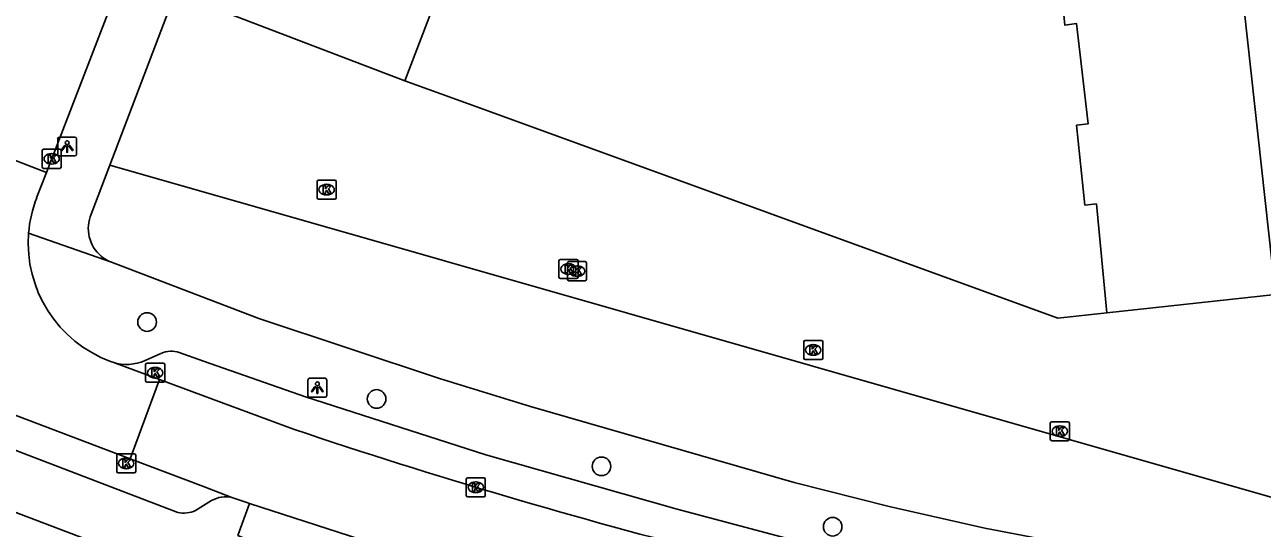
# Model space of a CAD drawing. Extents: x 160026 to 161302, y 384757 to 385701.
# Drawn here: x 160990.6 to 161055.6, y 385081.8 to 385108.2 of the extents above; entities that cross this region are included whole.
import ezdxf

# ---------------------------------------------------------------- set-up
doc = ezdxf.new("R2010")
doc.units = 0
for name, color, linetype in [('IMGEO_Boom', 7, 'Continuous'), ('IMGEO_Kolk', 7, 'Continuous'), ('IMGEO_Lichtpunt', 7, 'Continuous'), ('IMGEO_Pand', 7, 'Continuous'), ('IMGEO_Rijbaan_lokaal_open', 7, 'Continuous'), ('IMGEO_Voetpad_open', 7, 'Continuous')]:
    doc.layers.add(name, color=color, linetype=linetype)

msp = doc.modelspace()

# ---------------------------------------------------------------- linework, layer by layer
at = {"layer": 'IMGEO_Boom'}
for centre in [(160997.046, 385092.609), (161009.094, 385088.57), (161020.9, 385085.03), (161033.036, 385081.858)]:
    msp.add_circle(centre, 0.489, dxfattribs=at)
at = {"layer": 'IMGEO_Kolk'}
for p, q in [((160991.535, 385100.755), (160991.535, 385101.607)), ((160991.61, 385101.681), (160992.462, 385101.681)), ((160992.023, 385101.461), (160992.048, 385101.461)), ((160992.536, 385101.607), (160992.536, 385100.755)), ((160992.462, 385100.681), (160991.61, 385100.681)), ((160992.046, 385100.901), (160992.021, 385100.901)), ((161005.969, 385099.136), (161005.969, 385099.988)), ((161006.044, 385100.062), (161006.896, 385100.062)), ((161006.97, 385099.988), (161006.97, 385099.136)), ((161006.48, 385099.282), (161006.455, 385099.282)), ((161006.457, 385099.842), (161006.482, 385099.842)), ((161006.896, 385099.062), (161006.044, 385099.062)), ((161018.668, 385094.967), (161018.668, 385095.819)), ((161018.743, 385095.893), (161019.595, 385095.893)), ((161019.117, 385094.856), (161019.117, 385095.708)), ((161019.156, 385095.673), (161019.181, 385095.673)), ((161019.192, 385095.782), (161020.044, 385095.782)), ((161019.605, 385095.562), (161019.63, 385095.562)), ((161019.669, 385095.819), (161019.669, 385094.967)), ((161020.118, 385095.708), (161020.118, 385094.856)), ((161019.595, 385094.893), (161018.743, 385094.893)), ((161019.179, 385095.113), (161019.154, 385095.113)), ((161020.044, 385094.782), (161019.192, 385094.782)), ((161019.628, 385095.002), (161019.603, 385095.002)), ((161031.515, 385090.715), (161031.515, 385091.567)), ((161031.59, 385091.641), (161032.442, 385091.641)), ((161032.516, 385091.567), (161032.516, 385090.715)), ((161032.026, 385090.861), (161032.001, 385090.861)), ((161032.003, 385091.421), (161032.028, 385091.421)), ((160996.968, 385089.522), (160996.968, 385090.374)), ((160997.043, 385090.448), (160997.895, 385090.448)), ((160997.456, 385090.228), (160997.481, 385090.228)), ((160997.969, 385090.374), (160997.969, 385089.522)), ((161032.442, 385090.641), (161031.59, 385090.641)), ((160997.479, 385089.668), (160997.454, 385089.668)), ((160997.895, 385089.448), (160997.043, 385089.448)), ((161044.462, 385086.45), (161044.462, 385087.302)), ((161044.537, 385087.376), (161045.389, 385087.376)), ((161044.95, 385087.156), (161044.975, 385087.156)), ((161045.463, 385087.302), (161045.463, 385086.45)), ((161045.389, 385086.376), (161044.537, 385086.376)), ((161044.973, 385086.596), (161044.948, 385086.596)), ((160995.523, 385085.688), (160996.375, 385085.688)), ((160995.448, 385084.762), (160995.448, 385085.614)), ((160995.936, 385085.468), (160995.961, 385085.468)), ((160996.449, 385085.614), (160996.449, 385084.762)), ((160996.375, 385084.688), (160995.523, 385084.688)), ((160995.959, 385084.908), (160995.934, 385084.908)), ((161013.8, 385083.505), (161013.8, 385084.357)), ((161013.875, 385084.431), (161014.727, 385084.431)), ((161014.801, 385084.357), (161014.801, 385083.505)), ((161014.288, 385084.211), (161014.313, 385084.211)), ((161014.727, 385083.431), (161013.875, 385083.431)), ((161014.311, 385083.651), (161014.286, 385083.651))]:
    msp.add_line(p, q, dxfattribs=at)
for points in [[(160991.535, 385100.755), (160991.535, 385101.607)], [(160991.61, 385101.681), (160992.462, 385101.681)], [(160991.856, 385101.381), (160991.979, 385101.381), (160991.979, 385101.23), (160992.109, 385101.381), (160992.273, 385101.381), (160992.127, 385101.23), (160992.28, 385100.981), (160992.128, 385100.981), (160992.043, 385101.145), (160991.979, 385101.078), (160991.979, 385100.981), (160991.856, 385100.981), (160991.856, 385101.381)], [(160992.536, 385101.607), (160992.536, 385100.755)], [(160992.462, 385100.681), (160991.61, 385100.681)], [(161005.969, 385099.136), (161005.969, 385099.988)], [(161006.044, 385100.062), (161006.896, 385100.062)], [(161006.97, 385099.988), (161006.97, 385099.136)], [(161006.29, 385099.762), (161006.413, 385099.762), (161006.413, 385099.611), (161006.543, 385099.762), (161006.707, 385099.762), (161006.561, 385099.611), (161006.714, 385099.362), (161006.562, 385099.362), (161006.477, 385099.526), (161006.413, 385099.459), (161006.413, 385099.362), (161006.29, 385099.362), (161006.29, 385099.762)], [(161006.896, 385099.062), (161006.044, 385099.062)], [(161018.668, 385094.967), (161018.668, 385095.819)], [(161018.743, 385095.893), (161019.595, 385095.893)], [(161018.989, 385095.593), (161019.112, 385095.593), (161019.112, 385095.442), (161019.242, 385095.593), (161019.406, 385095.593), (161019.26, 385095.442), (161019.413, 385095.193), (161019.261, 385095.193), (161019.176, 385095.357), (161019.112, 385095.29), (161019.112, 385095.193), (161018.989, 385095.193), (161018.989, 385095.593)], [(161019.117, 385094.856), (161019.117, 385095.708)], [(161019.192, 385095.782), (161020.044, 385095.782)], [(161019.438, 385095.482), (161019.561, 385095.482), (161019.561, 385095.331), (161019.691, 385095.482), (161019.855, 385095.482), (161019.709, 385095.331), (161019.862, 385095.082), (161019.71, 385095.082), (161019.625, 385095.246), (161019.561, 385095.179), (161019.561, 385095.082), (161019.438, 385095.082), (161019.438, 385095.482)], [(161019.669, 385095.819), (161019.669, 385094.967)], [(161020.118, 385095.708), (161020.118, 385094.856)], [(161019.595, 385094.893), (161018.743, 385094.893)], [(161020.044, 385094.782), (161019.192, 385094.782)], [(161031.515, 385090.715), (161031.515, 385091.567)], [(161031.59, 385091.641), (161032.442, 385091.641)], [(161032.516, 385091.567), (161032.516, 385090.715)], [(161031.836, 385091.341), (161031.959, 385091.341), (161031.959, 385091.19), (161032.089, 385091.341), (161032.253, 385091.341), (161032.107, 385091.19), (161032.26, 385090.941), (161032.108, 385090.941), (161032.023, 385091.105), (161031.959, 385091.038), (161031.959, 385090.941), (161031.836, 385090.941), (161031.836, 385091.341)], [(160996.968, 385089.522), (160996.968, 385090.374)], [(160997.043, 385090.448), (160997.895, 385090.448)], [(160997.969, 385090.374), (160997.969, 385089.522)], [(161032.442, 385090.641), (161031.59, 385090.641)], [(160997.289, 385090.148), (160997.412, 385090.148), (160997.412, 385089.997), (160997.542, 385090.148), (160997.706, 385090.148), (160997.56, 385089.997), (160997.713, 385089.748), (160997.561, 385089.748), (160997.476, 385089.912), (160997.412, 385089.845), (160997.412, 385089.748), (160997.289, 385089.748), (160997.289, 385090.148)], [(160997.895, 385089.448), (160997.043, 385089.448)], [(161044.462, 385086.45), (161044.462, 385087.302)], [(161044.537, 385087.376), (161045.389, 385087.376)], [(161044.783, 385087.076), (161044.906, 385087.076), (161044.906, 385086.925), (161045.036, 385087.076), (161045.2, 385087.076), (161045.054, 385086.925), (161045.207, 385086.676), (161045.055, 385086.676), (161044.97, 385086.84), (161044.906, 385086.773), (161044.906, 385086.676), (161044.783, 385086.676), (161044.783, 385087.076)], [(161045.463, 385087.302), (161045.463, 385086.45)], [(161045.389, 385086.376), (161044.537, 385086.376)], [(160995.523, 385085.688), (160996.375, 385085.688)], [(160995.448, 385084.762), (160995.448, 385085.614)], [(160995.769, 385085.388), (160995.892, 385085.388), (160995.892, 385085.237), (160996.022, 385085.388), (160996.186, 385085.388), (160996.04, 385085.237), (160996.193, 385084.988), (160996.041, 385084.988), (160995.956, 385085.152), (160995.892, 385085.085), (160995.892, 385084.988), (160995.769, 385084.988), (160995.769, 385085.388)], [(160996.449, 385085.614), (160996.449, 385084.762)], [(160996.375, 385084.688), (160995.523, 385084.688)], [(161013.8, 385083.505), (161013.8, 385084.357)], [(161013.875, 385084.431), (161014.727, 385084.431)], [(161014.801, 385084.357), (161014.801, 385083.505)], [(161014.121, 385084.131), (161014.244, 385084.131), (161014.244, 385083.98), (161014.374, 385084.131), (161014.538, 385084.131), (161014.392, 385083.98), (161014.545, 385083.731), (161014.393, 385083.731), (161014.308, 385083.895), (161014.244, 385083.828), (161014.244, 385083.731), (161014.121, 385083.731), (161014.121, 385084.131)], [(161014.727, 385083.431), (161013.875, 385083.431)]]:
    msp.add_lwpolyline(points, dxfattribs=at)
for centre, start, end in [((160991.612, 385101.605), 91.55205, 178.44795), ((160991.612, 385101.605), 91.55205, 178.44795), ((160992.46, 385101.605), 1.55205, 88.44795), ((160992.46, 385101.605), 1.55205, 88.44795), ((160991.612, 385100.757), 181.55205, 268.44795), ((160991.612, 385100.757), 181.55205, 268.44795), ((160992.46, 385100.757), 271.55205, 358.44795), ((160992.46, 385100.757), 271.55205, 358.44795), ((161006.046, 385099.986), 91.55205, 178.44795), ((161006.046, 385099.986), 91.55205, 178.44795), ((161006.894, 385099.986), 1.55205, 88.44795), ((161006.894, 385099.986), 1.55205, 88.44795), ((161006.046, 385099.138), 181.55205, 268.44795), ((161006.046, 385099.138), 181.55205, 268.44795), ((161006.894, 385099.138), 271.55205, 358.44795), ((161006.894, 385099.138), 271.55205, 358.44795), ((161018.745, 385095.817), 91.55205, 178.44795), ((161018.745, 385095.817), 91.55205, 178.44795), ((161019.194, 385095.706), 91.55205, 178.44795), ((161019.194, 385095.706), 91.55205, 178.44795), ((161019.593, 385095.817), 1.55205, 88.44795), ((161019.593, 385095.817), 1.55205, 88.44795), ((161020.042, 385095.706), 1.55205, 88.44795), ((161020.042, 385095.706), 1.55205, 88.44795), ((161018.745, 385094.969), 181.55205, 268.44795), ((161018.745, 385094.969), 181.55205, 268.44795), ((161019.194, 385094.858), 181.55205, 268.44795), ((161019.194, 385094.858), 181.55205, 268.44795), ((161019.593, 385094.969), 271.55205, 358.44795), ((161019.593, 385094.969), 271.55205, 358.44795), ((161020.042, 385094.858), 271.55205, 358.44795), ((161020.042, 385094.858), 271.55205, 358.44795), ((161031.592, 385091.565), 91.55205, 178.44795), ((161031.592, 385091.565), 91.55205, 178.44795), ((161032.44, 385091.565), 1.55205, 88.44795), ((161032.44, 385091.565), 1.55205, 88.44795), ((160997.045, 385090.372), 91.55205, 178.44795), ((160997.045, 385090.372), 91.55205, 178.44795), ((160997.893, 385090.372), 1.55205, 88.44795), ((160997.893, 385090.372), 1.55205, 88.44795), ((161031.592, 385090.717), 181.55205, 268.44795), ((161031.592, 385090.717), 181.55205, 268.44795), ((161032.44, 385090.717), 271.55205, 358.44795), ((161032.44, 385090.717), 271.55205, 358.44795), ((160997.045, 385089.524), 181.55205, 268.44795), ((160997.045, 385089.524), 181.55205, 268.44795), ((160997.893, 385089.524), 271.55205, 358.44795), ((160997.893, 385089.524), 271.55205, 358.44795), ((161044.539, 385087.3), 91.55205, 178.44795), ((161044.539, 385087.3), 91.55205, 178.44795), ((161045.387, 385087.3), 1.55205, 88.44795), ((161045.387, 385087.3), 1.55205, 88.44795), ((161044.539, 385086.452), 181.55205, 268.44795), ((161044.539, 385086.452), 181.55205, 268.44795), ((161045.387, 385086.452), 271.55205, 358.44795), ((161045.387, 385086.452), 271.55205, 358.44795), ((160995.525, 385085.612), 91.55205, 178.44795), ((160995.525, 385085.612), 91.55205, 178.44795), ((160996.373, 385085.612), 1.55205, 88.44795), ((160996.373, 385085.612), 1.55205, 88.44795), ((160995.525, 385084.764), 181.55205, 268.44795), ((160995.525, 385084.764), 181.55205, 268.44795), ((160996.373, 385084.764), 271.55205, 358.44795), ((160996.373, 385084.764), 271.55205, 358.44795), ((161013.877, 385084.355), 91.55205, 178.44795), ((161013.877, 385084.355), 91.55205, 178.44795), ((161014.725, 385084.355), 1.55205, 88.44795), ((161014.725, 385084.355), 1.55205, 88.44795), ((161013.877, 385083.507), 181.55205, 268.44795), ((161013.877, 385083.507), 181.55205, 268.44795), ((161014.725, 385083.507), 271.55205, 358.44795), ((161014.725, 385083.507), 271.55205, 358.44795)]:
    msp.add_arc(centre, 0.0765, start, end, dxfattribs=at)
for centre, major_axis, ratio, start_param, end_param in [((160992.022, 385101.181), (-0.387, 0.002), 0.722429, 4.712389, 7.853982), ((160992.047, 385101.181), (-0.39, 0.002), 0.717154, 1.570796, 4.712389), ((161006.456, 385099.562), (-0.387, 0.002), 0.722429, 4.712389, 7.853982), ((161006.481, 385099.562), (-0.39, 0.002), 0.717154, 1.570796, 4.712389), ((161019.155, 385095.393), (-0.387, 0.002), 0.722429, 4.712389, 7.853982), ((161019.18, 385095.393), (-0.39, 0.002), 0.717154, 1.570796, 4.712389), ((161019.604, 385095.282), (-0.387, 0.002), 0.722429, 4.712389, 7.853982), ((161019.629, 385095.282), (-0.39, 0.002), 0.717154, 1.570796, 4.712389), ((161032.002, 385091.141), (-0.387, 0.002), 0.722429, 4.712389, 7.853982), ((161032.027, 385091.141), (-0.39, 0.002), 0.717154, 1.570796, 4.712389), ((160997.455, 385089.948), (-0.387, 0.002), 0.722429, 4.712389, 7.853982), ((160997.48, 385089.948), (-0.39, 0.002), 0.717154, 1.570796, 4.712389), ((161044.949, 385086.876), (-0.387, 0.002), 0.722429, 4.712389, 7.853982), ((161044.974, 385086.876), (-0.39, 0.002), 0.717154, 1.570796, 4.712389), ((160995.935, 385085.188), (-0.387, 0.002), 0.722429, 4.712389, 7.853982), ((160995.96, 385085.188), (-0.39, 0.002), 0.717154, 1.570796, 4.712389), ((161014.287, 385083.931), (-0.387, 0.002), 0.722429, 4.712389, 7.853982), ((161014.312, 385083.931), (-0.39, 0.002), 0.717154, 1.570796, 4.712389)]:
    msp.add_ellipse(centre, major_axis=major_axis, ratio=ratio, start_param=start_param, end_param=end_param, dxfattribs=at)
at = {"layer": 'IMGEO_Lichtpunt'}
for p, q in [((160992.351, 385102.232), (160992.351, 385101.425)), ((160992.351, 385102.232), (160992.351, 385101.425)), ((160993.253, 385102.327), (160992.445, 385102.327)), ((160993.253, 385102.327), (160992.445, 385102.327)), ((160993.347, 385101.425), (160993.347, 385102.232)), ((160993.347, 385101.425), (160993.347, 385102.232)), ((160992.445, 385101.331), (160993.253, 385101.331)), ((160992.445, 385101.331), (160993.253, 385101.331)), ((161005.484, 385089.563), (161005.484, 385088.756)), ((161005.484, 385089.563), (161005.484, 385088.756)), ((161006.386, 385089.658), (161005.578, 385089.658)), ((161006.386, 385089.658), (161005.578, 385089.658)), ((161006.48, 385088.756), (161006.48, 385089.563)), ((161006.48, 385088.756), (161006.48, 385089.563)), ((161005.578, 385088.662), (161006.386, 385088.662)), ((161005.578, 385088.662), (161006.386, 385088.662))]:
    msp.add_line(p, q, dxfattribs=at)
for points in [[(160992.725, 385101.896), (160992.764, 385101.868), (160992.576, 385101.606), (160992.538, 385101.633), (160992.725, 385101.896)], [(160992.937, 385101.868), (160992.975, 385101.895), (160993.162, 385101.633), (160993.123, 385101.605), (160992.937, 385101.868)], [(160992.827, 385101.848), (160992.874, 385101.848), (160992.874, 385101.526), (160992.827, 385101.526), (160992.827, 385101.848)], [(161005.858, 385089.227), (161005.897, 385089.199), (161005.709, 385088.937), (161005.671, 385088.964), (161005.858, 385089.227)], [(161005.96, 385089.179), (161006.007, 385089.179), (161006.007, 385088.857), (161005.96, 385088.857), (161005.96, 385089.179)], [(161006.07, 385089.199), (161006.108, 385089.226), (161006.295, 385088.964), (161006.256, 385088.936), (161006.07, 385089.199)]]:
    msp.add_lwpolyline(points, dxfattribs=at)
for centre in [(160992.85, 385102.03), (161005.983, 385089.361)]:
    msp.add_circle(centre, 0.0994, dxfattribs=at)
for centre, start, end in [((160992.445, 385102.232), 90, 180), ((160992.445, 385102.232), 90, 180), ((160993.253, 385102.232), 0, 90), ((160993.253, 385102.232), 0, 90), ((160992.445, 385101.425), 180, 270), ((160992.445, 385101.425), 180, 270), ((160993.253, 385101.425), 270, 0), ((160993.253, 385101.425), 270, 360), ((161005.578, 385089.563), 90, 180), ((161005.578, 385089.563), 90, 180), ((161006.386, 385089.563), 0, 90), ((161006.386, 385089.563), 0, 90), ((161005.578, 385088.756), 180, 270), ((161005.578, 385088.756), 180, 270), ((161006.386, 385088.756), 270, 0), ((161006.386, 385088.756), 270, 360)]:
    msp.add_arc(centre, 0.0946, start, end, dxfattribs=at)
at = {"layer": 'IMGEO_Pand'}
for points in [[(161056.277, 385094.057), (161052.064, 385132.449)], [(161044.817, 385112.403), (161045.222, 385108.209), (161045.84, 385108.289), (161046.44, 385103.018), (161045.843, 385102.956), (161046.282, 385098.75), (161046.879, 385098.813), (161047.429, 385093.089)], [(161010.576, 385105.283), (161012.296, 385109.772)], [(161010.576, 385105.283), (161001.039, 385108.926)], [(161056.277, 385094.057), (161047.429, 385093.089)]]:
    msp.add_lwpolyline(points, dxfattribs=at)
at = {"layer": 'IMGEO_Rijbaan_lokaal_open'}
for points in [[(160991.758, 385100.463), (161000, 385121.849), (161010.633, 385149.207)], [(160998.527, 385109.875), (160995.092, 385100.855)], [(161047.429, 385093.089), (161044.85, 385092.818), (161014.542, 385103.835), (161010.576, 385105.283)], [(160991.758, 385100.463), (160987.122, 385102.248)], [(160995.092, 385100.855), (161012.53, 385095.865), (161031.996, 385090.294), (161058.8, 385082.625)], [(160991.248, 385099.14), (160991.758, 385100.463)], [(160996.154, 385085.431), (160980.345, 385091.438)], [(160995.253, 385090.497), (160995.128, 385090.543)], [(160997.702, 385089.589), (160995.253, 385090.497)], [(160996.154, 385085.431), (160997.702, 385089.589)], [(160997.702, 385089.589), (161000, 385088.737), (161004.738, 385086.98)], [(161001.492, 385083.399), (161000, 385083.967), (160996.154, 385085.431)], [(161002.427, 385083.077), (161002.229, 385083.145), (161001.492, 385083.399)], [(161012.915, 385079.677), (161002.427, 385083.077)]]:
    msp.add_lwpolyline(points, dxfattribs=at)
for centre, radius, start, end in [((160997.425, 385096.756), 6.621, 158.89493, 175.52835), ((160997.43, 385096.756), 6.626, 175.53462, 249.67293), ((161102.524, 385377.068), 306.126, 251.37152, 255.74788)]:
    msp.add_arc(centre, radius, start, end, dxfattribs=at)
at = {"layer": 'IMGEO_Voetpad_open'}
for points in [[(160994.058, 385098.141), (160995.092, 385100.855)], [(160990.824, 385097.272), (160995.178, 385095.747)], [(161056.711, 385079.164), (161050.268, 385080.014), (161041.029, 385081.781), (161036.001, 385082.922), (161031.021, 385084.178), (161017.165, 385088.171), (161012.393, 385089.642), (161002.906, 385092.79), (160995.178, 385095.747)], [(160996.938, 385090.587), (160997.775, 385090.961)], [(160998.737, 385091.001), (161000, 385090.558), (161005.365, 385088.676), (161014.821, 385085.638), (161024.873, 385082.779), (161034.747, 385080.16), (161044.696, 385078.038), (161048.521, 385077.31), (161053.971, 385076.396)], [(160998.655, 385082.614), (160982.471, 385088.8)], [(160983.694, 385085.058), (160994.168, 385081.079)], [(161000.435, 385083.232), (160999.59, 385082.715)], [(161001.936, 385078.162), (161002.92, 385080.934), (161001.814, 385081.402), (161002.427, 385083.077)]]:
    msp.add_lwpolyline(points, dxfattribs=at)
for centre, radius, start, end in [((160995.861, 385097.526), 1.905, 161.17466, 234.87062), ((160995.857, 385097.512), 1.891, 234.73367, 248.96306), ((160998.306, 385089.784), 1.291, 70.49382, 114.26816), ((160995.979, 385092.724), 2.342, 251.94461, 294.1702), ((161001.175, 385081.975), 1.459, 77.45667, 120.49972), ((160998.982, 385083.967), 1.392, 256.42359, 295.90694)]:
    msp.add_arc(centre, radius, start, end, dxfattribs=at)

doc.saveas('drawing.dxf')
